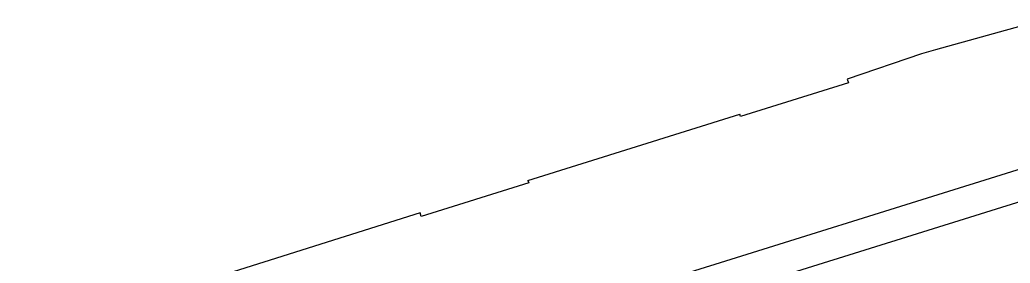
# Model space of a CAD drawing. Extents: x -755819 to -753140, y -1169796 to -1166000.
# Drawn here: x -755696.8 to -755625.3, y -1166340.4 to -1166322.8 of the extents above; entities that cross this region are included whole.
import ezdxf

# ---------------------------------------------------------------- set-up
doc = ezdxf.new("R2010")
doc.units = 0
for name, color, linetype in [('Vrstva 1', 7, 'Continuous'), ('Vrstva 13', 7, 'Continuous'), ('Vrstva 4', 7, 'Continuous')]:
    doc.layers.add(name, color=color, linetype=linetype)

msp = doc.modelspace()

# ---------------------------------------------------------------- linework, layer by layer
at = {"layer": 'Vrstva 1'}
msp.add_line((-755620.66, -1166332.34), (-755696.76, -1166356.16), dxfattribs=at)
at = {"layer": 'Vrstva 13'}
for p, q in [((-755622.85, -1166322.75), (-755630.65, -1166324.92)), ((-755630.65, -1166324.92), (-755631.65, -1166325.21)), ((-755631.65, -1166325.21), (-755637.02, -1166327.06)), ((-755637.02, -1166327.06), (-755636.93, -1166327.32)), ((-755636.93, -1166327.32), (-755644.72, -1166329.76)), ((-755660.07, -1166334.39), (-755644.77, -1166329.59)), ((-755644.72, -1166329.76), (-755644.77, -1166329.59)), ((-755660.02, -1166334.55), (-755667.78, -1166336.98)), ((-755660.07, -1166334.39), (-755660.02, -1166334.55)), ((-755667.86, -1166336.72), (-755689.36, -1166343.52)), ((-755667.78, -1166336.98), (-755667.86, -1166336.72))]:
    msp.add_line(p, q, dxfattribs=at)
at = {"layer": 'Vrstva 4'}
msp.add_line((-755677.22, -1166352.36), (-755620.01, -1166334.49), dxfattribs=at)

doc.saveas('drawing.dxf')
